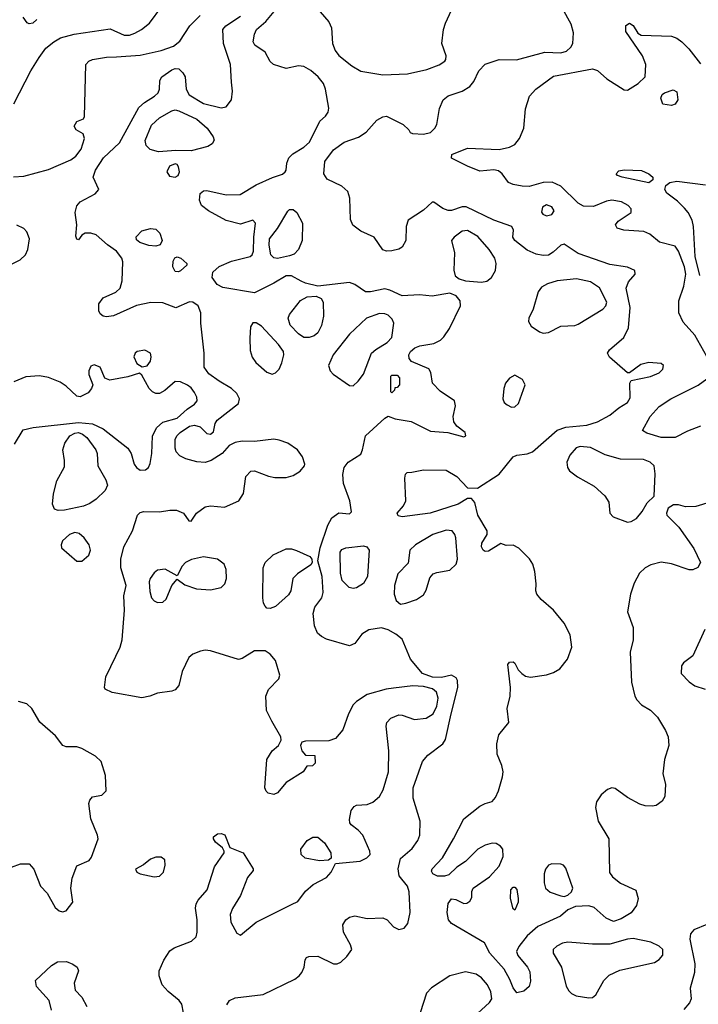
# Model space of a CAD drawing. Extents: x 1173029 to 1307123, y 522559 to 678521.
# Tile 441 of 623: x 1213831 to 1217687, y 615674 to 621271. Entities that reach past the tile are written whole.
import ezdxf

# ---------------------------------------------------------------- set-up
doc = ezdxf.new("R2010")
doc.units = 0

msp = doc.modelspace()

# ---------------------------------------------------------------- linework, layer by layer
at = {"layer": '0CON10XD'}
for points in [[(1213798.3, 620791.7), (1213895, 620980), (1213941.9, 621055), (1213980.5, 621109.5), (1214025, 621145.7), (1214063.3, 621166.7), (1214141.5, 621188.5), (1214345, 621219.5), (1214425, 621183.6), (1214455, 621183.6), (1214486, 621194), (1214524, 621215), (1214568.7, 621251.3), (1214639.2, 621345)], [(1215431.1, 619785), (1215375, 619815.3), (1215345.4, 619815.4), (1215275, 619772.5), (1215165, 619718.6), (1214985, 619748.9), (1214954, 619765), (1214924, 619805), (1214929.2, 619835), (1214965, 619868.2), (1215035, 619898.5), (1215140, 619925), (1215152.5, 619935), (1215159.1, 619955), (1215160.5, 620035), (1215170.8, 620115), (1215155, 620131.2), (1215085, 620108.8), (1215005, 620128.6), (1214904.3, 620185), (1214864.4, 620215), (1214853.1, 620245), (1214857, 620283), (1214875, 620298.1), (1214895, 620300), (1215005, 620274.4), (1215083.2, 620276.8), (1215175, 620331.4), (1215267, 620373), (1215325, 620392), (1215340, 620405), (1215345.8, 620415), (1215348.1, 620455), (1215361.1, 620485), (1215382.1, 620507.9), (1215445, 620546.8), (1215477.1, 620575), (1215535.6, 620694.4), (1215568, 620722), (1215584.2, 620745), (1215586.8, 620766.8), (1215569.2, 620875), (1215557, 620907), (1215527.5, 620945), (1215485, 620981.8), (1215444.6, 621004.6), (1215415, 621008.1), (1215345, 620992.9), (1215273.8, 621015), (1215255, 621033.8), (1215225.6, 621085.6), (1215168, 621125), (1215157.1, 621145), (1215165, 621187.5), (1215177.1, 621215), (1215229.6, 621260.4), (1215305, 621350.4)], [(1216296, 616615), (1216355, 616729.2), (1216445, 616800), (1216475, 616815.8), (1216515, 616826.2), (1216535, 616850), (1216551.7, 616888.3), (1216575, 616966.7), (1216577.7, 616995), (1216570.9, 617030.9), (1216544, 617095), (1216542.5, 617155), (1216554.3, 617205.7), (1216610, 617275), (1216600, 617355), (1216618, 617425), (1216620, 617475), (1216603.9, 617606.1), (1216615, 617618), (1216635, 617620), (1216645, 617613.3), (1216664, 617575), (1216683.6, 617553.6), (1216705, 617540), (1216733.7, 617533.7), (1216825, 617546.5), (1216865, 617559.4), (1216899.8, 617580.2), (1216943.2, 617636.8), (1216968.2, 617705), (1216959.1, 617775), (1216925, 617840), (1216864.5, 617915), (1216794.3, 617975), (1216770, 618005), (1216763.1, 618025), (1216765.6, 618065), (1216757.8, 618135), (1216746.9, 618175), (1216727, 618207), (1216667, 618267), (1216635, 618282.9), (1216595, 618282), (1216565, 618292.5), (1216495, 618250), (1216475, 618248.6), (1216464.3, 618255), (1216455.6, 618275), (1216456.9, 618295), (1216486.7, 618345), (1216486.7, 618365), (1216434.5, 618455), (1216417, 618527), (1216398.3, 618548.3), (1216375, 618550), (1216323.3, 618516.7), (1216163.3, 618465), (1216004.1, 618444.1), (1215980.7, 618450.7), (1215976.7, 618465), (1216012.3, 618507.7), (1216024.3, 618535.7), (1216018.8, 618665), (1216023, 618687), (1216033.6, 618696.4), (1216059.3, 618699.3), (1216125, 618712.9), (1216255, 618709.4), (1216314, 618674), (1216375, 618610), (1216431.7, 618608.3), (1216555, 618687.1), (1216635, 618785.7), (1216655, 618795.6), (1216715, 618802.5), (1216745, 618813.8), (1216885, 618937.3), (1216935, 618955.4), (1217053.3, 618966.7), (1217115, 618985.3), (1217185, 619022.3), (1217235, 619063.8), (1217285, 619094.5), (1217298.9, 619121.1), (1217297.5, 619205), (1217305, 619220), (1217415, 619241.9), (1217465, 619262.9), (1217485.8, 619285), (1217488.8, 619305), (1217475, 619316), (1217405, 619321.8), (1217360.2, 619309.8), (1217295, 619262.5), (1217285, 619262.5), (1217182.4, 619352.4), (1217170, 619375), (1217181.9, 619395), (1217264.3, 619465), (1217290.3, 619519.7), (1217300, 619635), (1217276.9, 619745), (1217290, 619780), (1217328, 619825), (1217326.7, 619845), (1217285, 619863.3), (1217185, 619878.2), (1217005, 619941.5), (1216925, 619994.3), (1216905, 619988.6), (1216861.7, 619948.3), (1216835, 619932.2), (1216805, 619930.5), (1216765, 619938.2), (1216715, 619961.2), (1216644.4, 620015), (1216633.1, 620035), (1216636, 620075), (1216626.7, 620095), (1216525, 620130.8), (1216367.2, 620207.2), (1216345, 620207.3), (1216285, 620186.4), (1216265, 620185.5), (1216235, 620196.9), (1216185, 620232.5), (1216175, 620232.5), (1216125, 620187.5), (1216038.6, 620131.4), (1216027.8, 620095), (1216024.2, 620015), (1216005, 619978.5), (1215985, 619966.5), (1215945, 619956.7), (1215915, 619955.7), (1215895, 619962), (1215844.3, 620035), (1215768.8, 620068.8), (1215723.4, 620103.4), (1215711.5, 620135), (1215706.8, 620256.8), (1215696, 620295), (1215662, 620325), (1215578.8, 620365), (1215559.2, 620395), (1215565.7, 620465), (1215615, 620530), (1215675.3, 620574.7), (1215756.9, 620603.1), (1215799.1, 620630.9), (1215860.7, 620699.3), (1215895, 620718.6), (1215915, 620721.4), (1216010, 620675), (1216042.5, 620645), (1216050, 620630), (1216063, 620623), (1216125, 620620), (1216165, 620630), (1216190.8, 620655), (1216200.8, 620675), (1216215.8, 620765), (1216238, 620815), (1216265, 620838.6), (1216345, 620864.4), (1216388.9, 620891.1), (1216410.7, 620919.3), (1216439.8, 620980.2), (1216475, 621017.5), (1216555, 621044.3), (1216653.2, 621043.2), (1216815, 621085.3), (1216905, 621081.9), (1216938.2, 621091.8), (1216963.1, 621115), (1216974.6, 621135), (1216978.5, 621195), (1216965.3, 621245.3), (1216915.5, 621335)], [(1213795, 620377.9), (1213855, 620381.5), (1213995, 620419.5), (1214121.2, 620475), (1214150, 620495), (1214179.6, 620535), (1214200, 620595), (1214192, 620622), (1214152, 620645), (1214140.8, 620665), (1214155, 620691.2), (1214193, 620707), (1214198.8, 620721.2), (1214206, 621015), (1214224, 621035), (1214245.5, 621044.5), (1214325, 621057.7), (1214381.3, 621058.7), (1214515, 621068.9), (1214635, 621094.7), (1214705, 621119.3), (1214741.9, 621148.1), (1214797.1, 621235), (1214856.9, 621295)], [(1213927.6, 621272.4), (1213905, 621250.6), (1213885, 621247.8), (1213873.7, 621253.7), (1213850, 621285)], [(1215034.3, 620915.7), (1215028.5, 621015), (1214990, 621135), (1214985.5, 621215), (1215001.8, 621235), (1215085, 621291.3)], [(1215539.1, 621315), (1215587.9, 621257.9), (1215603.1, 621225), (1215608.8, 621135), (1215623.2, 621095), (1215645, 621066.7), (1215717.7, 621007.7), (1215768.8, 620978.8), (1215895, 620957.3), (1216035, 620963.8), (1216145, 620987.8), (1216215, 621014.2), (1216246.7, 621035), (1216253.3, 621045), (1216253.8, 621065), (1216229.2, 621135), (1216240, 621215), (1216249.8, 621250.2), (1216285.4, 621324.6)], [(1217770, 619295), (1217666.8, 619476.8), (1217600.8, 619550.8), (1217577.1, 619605), (1217577, 619673), (1217604.3, 619755.7), (1217615.7, 619825), (1217609, 619865), (1217575, 619955.6), (1217555, 619983.5), (1217467, 620007), (1217410.7, 620050.7), (1217377.4, 620067.4), (1217264.3, 620074.3), (1217226.1, 620086.1), (1217216.7, 620105), (1217231.2, 620125), (1217306, 620175), (1217305.7, 620195), (1217289.2, 620215), (1217251.2, 620235), (1217195, 620244.6), (1217165, 620239.6), (1217092.1, 620207.9), (1217035, 620211.1), (1217005, 620228.2), (1216905, 620324.4), (1216856.4, 620346.4), (1216805, 620345.3), (1216725, 620322.2), (1216685.3, 620325.3), (1216635, 620333.8), (1216609.2, 620345), (1216572.2, 620395), (1216550.8, 620410.8), (1216525, 620416.4), (1216445, 620410.5), (1216375, 620438.1), (1216285, 620483.8), (1216286.7, 620505), (1216375, 620540.8), (1216555, 620533.1), (1216615, 620545.5), (1216645, 620560.6), (1216671.4, 620595), (1216696, 620655), (1216704.1, 620764.1), (1216728, 620835), (1216764, 620875), (1216865, 620948.9), (1217085, 620990.8), (1217115, 620982), (1217168, 620935), (1217265, 620871.4), (1217285, 620869.4), (1217345, 620908.2), (1217385.5, 620945), (1217388.9, 621015), (1217370.6, 621065), (1217275, 621203.3), (1217275, 621236.7), (1217295, 621251.2), (1217317.6, 621237.6), (1217344.2, 621194.2), (1217362.7, 621182.7), (1217535, 621177.9), (1217565, 621166.2), (1217593.5, 621145), (1217633.6, 621105), (1217698.9, 621018.9)], [(1214761.4, 615625), (1214752, 615675), (1214738, 615695), (1214675, 615747.3), (1214641.1, 615785), (1214624.1, 615835.9), (1214624, 615865), (1214649.5, 615925), (1214685, 615978.9), (1214709.2, 615995), (1214807.5, 616032.5), (1214833.1, 616056.9), (1214839.5, 616085), (1214840, 616155), (1214829.7, 616219.7), (1214834.4, 616245), (1214844.7, 616265.3), (1214895.5, 616325), (1214938.5, 616455), (1214992, 616535), (1214993.8, 616545), (1214984.1, 616564.1), (1214944, 616595), (1214932, 616615), (1214933.1, 616626.9), (1214955, 616642.5), (1214975, 616645.7), (1214997, 616637), (1215026, 616566), (1215100, 616535), (1215157.5, 616445), (1215157.5, 616435), (1215124.5, 616395.5), (1215085, 616292.5), (1215040.6, 616219.4), (1215026.6, 616185), (1215030.9, 616140.9), (1215065, 616078.5), (1215085, 616067.5), (1215175, 616141.8), (1215375, 616242.2), (1215411.9, 616258.1), (1215455, 616316.7), (1215498.8, 616355), (1215575, 616395.7), (1215600, 616425), (1215626.2, 616473.8), (1215765, 616488.6), (1215804.1, 616505.9), (1215822.5, 616525), (1215821.2, 616545), (1215780, 616635), (1215754.7, 616664.7), (1215714, 616695), (1215706, 616705), (1215704.3, 616725), (1215714.6, 616775.4), (1215730.7, 616799.3), (1215745, 616805.7), (1215805, 616810), (1215837.4, 616822.6), (1215875, 616856), (1215896.9, 616893.1), (1215926.2, 616995), (1215927.9, 617115), (1215913.5, 617255), (1215917.8, 617275), (1215939.6, 617300.4), (1215985, 617319.1), (1216005, 617318.5), (1216075, 617292.4), (1216139.7, 617300.3), (1216180, 617325), (1216201.7, 617368.3), (1216208.1, 617415), (1216199, 617449), (1216176.4, 617466.4), (1216125, 617480), (1216065.2, 617484.8), (1215955, 617471.2), (1215912.5, 617465), (1215805, 617434.3), (1215743.9, 617396.1), (1215725, 617377.1), (1215698.5, 617325), (1215666.8, 617235), (1215625, 617184.2), (1215587.7, 617172.3), (1215455, 617170), (1215435, 617163.3), (1215426.2, 617145), (1215433.9, 617113.9), (1215455, 617090), (1215508.3, 617088.3), (1215510, 617045), (1215495, 617030), (1215461.7, 617028.3), (1215442.5, 616995), (1215345.5, 616934.5), (1215295, 616875.7), (1215275, 616866.9), (1215243.7, 616873.7), (1215231.4, 616885), (1215223.1, 616905), (1215234.6, 617065.4), (1215265, 617114), (1215302, 617145), (1215316, 617175), (1215314, 617195), (1215263.8, 617283.8), (1215233.6, 617345), (1215229.4, 617425), (1215245, 617463.8), (1215303.3, 617525), (1215310, 617545), (1215285, 617628.8), (1215255, 617664), (1215225, 617682.5), (1215165, 617683.1), (1215095, 617640), (1215075, 617634.5), (1214915, 617683.6), (1214885, 617687.5), (1214858, 617682), (1214815, 617664.3), (1214792.9, 617645), (1214754.6, 617565), (1214734.5, 617485.5), (1214715, 617462.5), (1214695, 617453.3), (1214615, 617443.5), (1214571.2, 617425), (1214525, 617415.4), (1214357.1, 617447.1), (1214317.5, 617465), (1214312.5, 617475), (1214321.4, 617535), (1214376.7, 617653.3), (1214402.2, 617705), (1214413.1, 617745), (1214427.1, 617915), (1214422.5, 617995), (1214436, 618055), (1214405.4, 618155.4), (1214405.3, 618204.7), (1214422.1, 618275), (1214472.5, 618365), (1214500, 618455), (1214515, 618468.6), (1214535.5, 618474.5), (1214625, 618472.9), (1214685, 618482.9), (1214722.2, 618482.2), (1214762.5, 618465), (1214793, 618423), (1214805, 618421.2), (1214835.7, 618465), (1214885, 618501.1), (1214915, 618507.5), (1214995, 618500.4), (1215077.1, 618535), (1215102.6, 618577.4), (1215115.7, 618675), (1215145, 618704.3), (1215165, 618706.9), (1215245, 618675.4), (1215281.5, 618668.5), (1215345, 618669.1), (1215385, 618679.4), (1215424, 618705), (1215450, 618735), (1215452, 618745), (1215438, 618785), (1215410, 618825), (1215353.9, 618863.9), (1215305, 618880.8), (1215275, 618885.4), (1215165, 618872.2), (1215095, 618874.6), (1215055, 618867.8), (1215020.5, 618849.5), (1214981.2, 618805), (1214918.8, 618765), (1214885, 618753.5), (1214837.4, 618757.4), (1214775, 618773.8), (1214741.7, 618791.7), (1214720.4, 618815), (1214714.6, 618835), (1214714.6, 618885), (1214723.1, 618905), (1214743.8, 618925), (1214795, 618960.8), (1214825, 618966.1), (1214856.2, 618956.2), (1214895, 618918.8), (1214915.9, 618914.1), (1214931.7, 618928.3), (1214941.2, 618975), (1214953.8, 618995), (1215075, 619088.8), (1215080, 619115), (1215065, 619146.2), (1215033.8, 619175), (1214965.3, 619215.3), (1214905, 619257.5), (1214879.6, 619295), (1214879.1, 619375), (1214860, 619545), (1214860, 619605), (1214846, 619645), (1214815, 619664.4), (1214795, 619667.1), (1214717.7, 619632.3), (1214645, 619661.8), (1214576.1, 619663.9), (1214494.6, 619645.4), (1214365, 619587.5), (1214325, 619580.8), (1214305.6, 619585.6), (1214288.6, 619598.6), (1214280, 619615), (1214280, 619655), (1214305, 619689.1), (1214377.7, 619722.3), (1214402.5, 619745), (1214413, 619787), (1214416.6, 619893.4), (1214411.5, 619915), (1214381.2, 619955), (1214330.2, 619990.2), (1214265, 620047.5), (1214235, 620057.8), (1214202.9, 620057.1), (1214184.1, 620045.9), (1214165, 620020), (1214155, 620022.5), (1214150.7, 620039.3), (1214155.9, 620104.1), (1214146.4, 620175), (1214155, 620212.5), (1214175, 620236.2), (1214259.4, 620280.6), (1214280.6, 620305), (1214248.9, 620375), (1214262.7, 620415), (1214307.9, 620485), (1214399, 620571), (1214507.9, 620772.1), (1214539.4, 620800.6), (1214597.5, 620835), (1214617.1, 620855), (1214625.7, 620875), (1214628.1, 620925), (1214639.4, 620945), (1214695, 620986.4), (1214715, 620993.5), (1214735, 620990.6), (1214758.5, 620968.5), (1214771.8, 620945), (1214777.1, 620875), (1214794.3, 620844.3), (1214875, 620793.9), (1214975, 620770), (1215005, 620775.8), (1215034.4, 620815), (1215040.6, 620865), (1215034.3, 620915.7)], [(1217535, 620783.8), (1217485, 620790), (1217474.2, 620825), (1217482, 620845), (1217495, 620855.8), (1217545, 620872), (1217565, 620860), (1217570, 620815), (1217555, 620790), (1217535, 620783.8)], [(1214620.4, 620520.4), (1214572.1, 620532.1), (1214550, 620555), (1214544.3, 620584.3), (1214579.1, 620670.9), (1214625, 620713.3), (1214695, 620752.4), (1214715, 620757.6), (1214735, 620753.5), (1214837.7, 620705), (1214897.1, 620655), (1214930.9, 620605), (1214936.4, 620585), (1214925.5, 620565), (1214900.7, 620549.3), (1214805, 620524.5), (1214717.7, 620527.7), (1214620.4, 620520.4)], [(1214715, 620374.6), (1214731.4, 620385), (1214738.9, 620405), (1214734.3, 620435), (1214726.7, 620446.7), (1214715, 620451.4), (1214682.8, 620437.2), (1214667.5, 620405), (1214681.4, 620381.4), (1214715, 620374.6)], [(1217405, 620344), (1217254.6, 620374.6), (1217227.5, 620385), (1217220, 620395), (1217235, 620411.2), (1217265, 620417.5), (1217365, 620413.3), (1217405.8, 620395), (1217428.8, 620375), (1217428.8, 620361.2), (1217405, 620344)], [(1217696, 619816), (1217668.3, 619925), (1217659.1, 620095), (1217651.4, 620131.4), (1217629.4, 620175), (1217609.1, 620199.1), (1217568.6, 620238.6), (1217507.5, 620285), (1217497.5, 620305), (1217502.7, 620327.3), (1217525.7, 620344.3), (1217565, 620352.9), (1217727.8, 620332.2)], [(1216825, 620156), (1216855, 620164.2), (1216867.5, 620185), (1216855, 620207.5), (1216825, 620217.8), (1216802.5, 620205), (1216796.1, 620176.1), (1216804.4, 620164.4), (1216825, 620156)], [(1215295, 619913.9), (1215275, 619916.4), (1215258.2, 619935), (1215248.2, 619988.2), (1215251.1, 620025), (1215296.3, 620083.7), (1215355, 620182.5), (1215365, 620191.1), (1215385, 620191.4), (1215405.5, 620175.5), (1215438.1, 620115), (1215436.5, 620015), (1215414.4, 619965), (1215391.5, 619938.5), (1215365, 619927.5), (1215295, 619913.9)], [(1213785, 619881.2), (1213833.6, 619905), (1213863.8, 619935), (1213876.5, 619965), (1213887.1, 620025), (1213871.2, 620065), (1213854.1, 620084.1), (1213815, 620101.9)], [(1214605, 619983.5), (1214565, 619987.9), (1214514.2, 620005), (1214495, 620020), (1214492.8, 620037.2), (1214525, 620071.4), (1214575, 620084.2), (1214605, 620080), (1214627.3, 620057.3), (1214640.5, 620015), (1214628.8, 619991.2), (1214605, 619983.5)], [(1216455, 619778), (1216485, 619783.8), (1216511.2, 619805), (1216534.1, 619845.9), (1216539.2, 619885), (1216530.8, 619915), (1216498.2, 619965), (1216435, 620037.9), (1216375, 620071.8), (1216345, 620069.2), (1216299.5, 620035), (1216284.2, 620015), (1216300.9, 619945), (1216297.2, 619847.2), (1216305.4, 619815.4), (1216327.3, 619797.3), (1216365, 619786.2), (1216455, 619778)], [(1214733, 619837), (1214715, 619840), (1214702, 619865), (1214702.7, 619897.3), (1214712.7, 619917.3), (1214725, 619923.3), (1214747.5, 619915), (1214780, 619885), (1214780, 619875), (1214745, 619843.3), (1214733, 619837)], [(1215008, 615672), (1215022.5, 615695), (1215055, 615711.8), (1215215, 615729.6), (1215393.8, 615816.2), (1215419.2, 615835), (1215434.3, 615855), (1215447.1, 615885), (1215453.3, 615926.7), (1215460, 615940), (1215473.6, 615946.4), (1215525, 615947.1), (1215615, 615904.5), (1215635, 615903.6), (1215655, 615912.9), (1215689.6, 615945), (1215717.5, 615985), (1215711.3, 616011.3), (1215670, 616085), (1215667.1, 616125), (1215684.2, 616155), (1215705, 616169.4), (1215735, 616176.7), (1215805, 616162.5), (1215895, 616165.5), (1215919.2, 616155), (1215954.7, 616114.7), (1215985, 616098.8), (1216015, 616106.2), (1216036.5, 616133.5), (1216049.8, 616195), (1216044.1, 616314.1), (1216033.8, 616345), (1215987.6, 616405), (1215981.7, 616445), (1215995, 616502.2), (1216060.7, 616559.3), (1216092.5, 616605), (1216103.8, 616635), (1216106.7, 616715), (1216067.3, 616845), (1216067.5, 616905), (1216120, 617055), (1216150.5, 617089.5), (1216235, 617154.3), (1216251.4, 617178.6), (1216282.5, 617325), (1216320.8, 617475), (1216318, 617515), (1216310.5, 617530.5), (1216285, 617544.2), (1216227.4, 617532.6), (1216175.7, 617534.3), (1216120.6, 617555), (1216050.8, 617635), (1216005, 617748.8), (1215968.7, 617778.7), (1215925, 617802.5), (1215886.1, 617813.9), (1215815, 617802.5), (1215775, 617778), (1215735, 617724.2), (1215705, 617710.8), (1215575, 617750), (1215545, 617764.3), (1215523.4, 617783.4), (1215506.9, 617825), (1215499.2, 617895), (1215507.7, 617932.3), (1215547.1, 617985), (1215555.3, 618014.7), (1215550.6, 618105), (1215525.7, 618195), (1215537.8, 618267.8), (1215581.6, 618398.4), (1215605, 618438.6), (1215645, 618466.7), (1215705, 618462.5), (1215716.7, 618473.3), (1215707.5, 618535), (1215670.7, 618635), (1215666.7, 618685), (1215674.1, 618725.9), (1215696.5, 618755), (1215768.8, 618801.2), (1215779.2, 618825), (1215795.6, 618905), (1215905, 619006.2), (1215925, 619016.7), (1215965, 619002), (1216055, 618986), (1216165, 618931.1), (1216264.3, 618924.3), (1216355, 618898.8), (1216366.7, 618905), (1216362.5, 618925), (1216315, 618960), (1216298, 618985), (1216294.3, 619015), (1216306.7, 619075), (1216301.1, 619105), (1216219.8, 619159.8), (1216176, 619205), (1216167.5, 619265), (1216155, 619286.7), (1216057.7, 619327.7), (1216044.1, 619344.1), (1216042.5, 619365), (1216051.4, 619385), (1216076, 619405), (1216105, 619416.5), (1216185, 619430), (1216221.5, 619448.5), (1216241.9, 619468.1), (1216273.5, 619515), (1216336.2, 619645), (1216333.5, 619673.5), (1216310.4, 619700.4), (1216275, 619716.9), (1216175, 619700), (1216103.1, 619706.9), (1216005, 619701.8), (1215935, 619733.6), (1215905, 619740.4), (1215825, 619722.9), (1215795, 619723.3), (1215735, 619765.6), (1215705, 619777.5), (1215525, 619756.2), (1215455, 619773.3), (1215431.1, 619785)], [(1216805, 619489.4), (1216835, 619492.2), (1216905, 619527.7), (1216985, 619532.5), (1217005, 619540), (1217143.6, 619625), (1217162.1, 619645), (1217167.9, 619665), (1217125, 619747.3), (1217075, 619780.7), (1216995, 619798), (1216884.3, 619785.7), (1216830.6, 619769.4), (1216795, 619750), (1216776.2, 619723.8), (1216748.1, 619625), (1216724, 619575), (1216722, 619555), (1216737.9, 619527.9), (1216785, 619497.1), (1216805, 619489.4)], [(1215475, 619464.4), (1215445, 619464.4), (1215415, 619484.4), (1215368.1, 619535), (1215355.6, 619575), (1215364.3, 619595), (1215425.7, 619675), (1215464.6, 619695.4), (1215515, 619699.2), (1215543.3, 619685), (1215555.8, 619665), (1215558.1, 619585), (1215545, 619533.3), (1215525, 619491.2), (1215505, 619474.3), (1215475, 619464.4)], [(1215725, 619188.6), (1215755, 619215.5), (1215784.8, 619255.2), (1215830, 619375), (1215853.7, 619396.3), (1215919.1, 619435), (1215945.3, 619465), (1215956.8, 619545), (1215948, 619568), (1215925, 619590.7), (1215905, 619598.4), (1215875, 619599.7), (1215801.1, 619575), (1215705, 619482.7), (1215611.8, 619365), (1215586.5, 619305), (1215594.4, 619275), (1215611.9, 619255), (1215705, 619190.6), (1215725, 619188.6)], [(1215265, 619255.5), (1215285, 619262.5), (1215304.6, 619285), (1215320.6, 619319.4), (1215332.4, 619365), (1215330, 619385), (1215302, 619425), (1215205, 619527.8), (1215175, 619548.5), (1215155, 619546.9), (1215143.2, 619525), (1215139.3, 619460.7), (1215141, 619391), (1215151.5, 619351.5), (1215172.7, 619322.7), (1215235, 619266.4), (1215265, 619255.5)], [(1214527, 619297), (1214555, 619303.3), (1214575, 619330), (1214578.8, 619355), (1214573.8, 619375), (1214541.8, 619391.8), (1214499.2, 619385), (1214487.1, 619375), (1214480, 619355), (1214495.9, 619315.9), (1214527, 619297)], [(1213801.3, 618858.7), (1213851.2, 618938.8), (1213907.5, 618952.5), (1214165, 618981.3), (1214244.4, 618974.4), (1214304.8, 618944.8), (1214445.6, 618835), (1214463.5, 618805), (1214481.1, 618745), (1214495.4, 618725.4), (1214515, 618710.6), (1214545, 618712), (1214562, 618725), (1214571.7, 618748.3), (1214582.1, 618805), (1214586.6, 618903.4), (1214608.3, 618951.7), (1214645, 618982.9), (1214725, 619005.3), (1214782.8, 619057.2), (1214824.4, 619085.6), (1214840, 619105), (1214837.9, 619125), (1214825, 619151.4), (1214805, 619178.9), (1214785, 619193.3), (1214745, 619211.4), (1214715, 619214.2), (1214655, 619162.7), (1214625, 619146.7), (1214605, 619145.6), (1214585.4, 619155.4), (1214566.9, 619175), (1214525, 619250), (1214511.7, 619261.7), (1214445, 619240), (1214342.3, 619222.3), (1214315, 619232.5), (1214289.2, 619295), (1214255, 619308.2), (1214235, 619301.4), (1214223.5, 619275), (1214224.6, 619254.6), (1214246.1, 619196.1), (1214240, 619175), (1214220.3, 619149.7), (1214175, 619126.7), (1214155, 619131.5), (1214095, 619187.5), (1214060.8, 619210.8), (1213995, 619237.7), (1213943.3, 619246.7), (1213865, 619241.3), (1213798, 619212)], [(1215945, 619150), (1215940, 619155), (1215940, 619245), (1215945, 619250), (1215975, 619250), (1215990, 619235), (1215990, 619195), (1215975, 619180), (1215961.7, 619178.3), (1215960, 619165), (1215945, 619150)], [(1216625, 619068.5), (1216645, 619070), (1216665, 619090), (1216702.9, 619195), (1216688, 619225), (1216645, 619249.2), (1216615, 619234), (1216592, 619205), (1216582, 619175), (1216577.1, 619115), (1216584.3, 619095), (1216601.2, 619081.2), (1216625, 619068.5)], [(1217700.3, 618959.7), (1217625, 618931.8), (1217555, 618895.5), (1217475, 618896.4), (1217395, 618920), (1217370, 618935), (1217414.3, 619015), (1217465, 619071.9), (1217530, 619115), (1217686.8, 619193.2), (1217755.8, 619245)], [(1214050.3, 618480.3), (1214028, 618488), (1214016.9, 618516.9), (1214022.4, 618575), (1214041.2, 618648.8), (1214085, 618730), (1214086.2, 618765), (1214075.4, 618825), (1214086.9, 618863.1), (1214116.2, 618905), (1214145, 618921.2), (1214165, 618923.7), (1214188.5, 618915), (1214213.3, 618895), (1214263.6, 618825), (1214270.4, 618805), (1214275.4, 618735), (1214321.1, 618655), (1214329.4, 618625), (1214316.2, 618593.8), (1214265.8, 618545), (1214229.1, 618520.9), (1214194.3, 618505.7), (1214085, 618483.6), (1214050.3, 618480.3)], [(1217285, 618414.6), (1217305, 618417.5), (1217335, 618435.7), (1217368, 618475), (1217396.7, 618525), (1217437, 618563), (1217441.2, 618688.8), (1217435.4, 618735.4), (1217414.2, 618755), (1217375, 618770), (1217245, 618773.6), (1217157.4, 618797.4), (1217075, 618838.9), (1217015, 618845.6), (1216992.8, 618837.2), (1216957.1, 618795), (1216940, 618755), (1216942.9, 618725), (1216955.5, 618705.5), (1217001.4, 618671.4), (1217095, 618618.5), (1217155.5, 618565), (1217178.6, 618528.6), (1217184.5, 618465), (1217203.1, 618445), (1217285, 618414.6)], [(1217755, 618527.5), (1217672.7, 618502.7), (1217615, 618502), (1217575, 618513.8), (1217546.4, 618513.6), (1217516.1, 618493.9), (1217506.2, 618465), (1217508.8, 618455), (1217575.6, 618385.6), (1217661.4, 618265), (1217698.6, 618185), (1217683.4, 618156.6), (1217655, 618144.3), (1217635, 618143.1), (1217535, 618177.8), (1217475, 618187.5), (1217417.2, 618172.8), (1217385.3, 618154.7), (1217352.7, 618125), (1217322.3, 618067.7), (1217301.2, 618005), (1217284, 617905), (1217316.2, 617815), (1217316.2, 617745), (1217300, 617675), (1217307.5, 617505), (1217326.1, 617426.1), (1217336.7, 617405), (1217365, 617376.7), (1217415, 617346.2), (1217455.6, 617305.6), (1217501.3, 617231.3), (1217515.6, 617195), (1217519.4, 617145), (1217495.7, 617065), (1217486, 616985), (1217500, 616925), (1217496, 616855), (1217481.2, 616828.8), (1217447.5, 616805), (1217425, 616800), (1217385, 616802.5), (1217355, 616811.9), (1217285, 616849.5), (1217215, 616900), (1217195, 616905.4), (1217170.6, 616895), (1217135, 616864.4), (1217108.8, 616825), (1217102.6, 616792.6), (1217117.8, 616715), (1217178.5, 616615), (1217182.7, 616422.7), (1217198.8, 616398.8), (1217245, 616362.9), (1217332.3, 616322.3), (1217345.7, 616275), (1217335.6, 616235), (1217305, 616194.4), (1217249.3, 616160.7), (1217205, 616145.4), (1217162.8, 616162.8), (1217094.6, 616224.6), (1217065, 616233.1), (1216989.7, 616230.3), (1216945, 616211.2), (1216903.3, 616175), (1216775, 616116.7), (1216715, 616062.5), (1216666.7, 616003.3), (1216653.5, 615975), (1216662.3, 615952.3), (1216715.7, 615885), (1216729.3, 615859.3), (1216732.9, 615805), (1216725.8, 615775), (1216695, 615748), (1216655, 615740), (1216635, 615768), (1216615.2, 615815.2), (1216584.2, 615874.2), (1216502.7, 615965), (1216472.7, 616022.7), (1216285, 616132.9), (1216268.1, 616155), (1216260, 616195), (1216265, 616247.5), (1216285, 616273.8), (1216309.5, 616269.5), (1216355, 616246.2), (1216371.7, 616248.3), (1216389.5, 616260.5), (1216399.3, 616280.7), (1216400, 616315), (1216407.5, 616335), (1216500.9, 616399.1), (1216555, 616459.2), (1216578.2, 616515), (1216575.6, 616555), (1216562.8, 616572.8), (1216537.9, 616587.9), (1216515, 616590), (1216475, 616579.2), (1216434.4, 616555.6), (1216365, 616486.2), (1216315, 616453.3), (1216269.2, 616410.8), (1216245, 616402), (1216205, 616401.9), (1216178, 616415), (1216171.7, 616431.7), (1216174.3, 616445), (1216233.6, 616506.4), (1216296, 616615)], [(1215995, 617948.6), (1216025, 617954.4), (1216086.2, 617975), (1216125, 618001.4), (1216141.4, 618028.6), (1216162.2, 618097.8), (1216180, 618120), (1216200.8, 618129.2), (1216275, 618142.5), (1216311.2, 618175), (1216319.1, 618205), (1216309.5, 618325), (1216304.4, 618345), (1216288, 618365), (1216255, 618368.5), (1216178, 618345), (1216080.8, 618285), (1216048, 618255), (1216037.9, 618182.1), (1215978.9, 618121.1), (1215960.4, 618055), (1215959.4, 618005), (1215969.3, 617969.3), (1215995, 617948.6)], [(1214185, 618192.9), (1214223, 618227), (1214232.5, 618255), (1214225.8, 618285), (1214197.5, 618325), (1214169.8, 618349.8), (1214145, 618355.5), (1214114.6, 618345.4), (1214075, 618308.8), (1214065.8, 618285), (1214068.3, 618268.3), (1214155, 618193.3), (1214185, 618192.9)], [(1215255, 617924), (1215235, 617926.2), (1215225, 617936.7), (1215215.8, 617955), (1215211.9, 617985), (1215214.3, 618155), (1215226, 618185), (1215272, 618228), (1215345, 618263.1), (1215375, 618263.1), (1215404.4, 618254.4), (1215478.8, 618218.8), (1215491.2, 618205), (1215493.8, 618185), (1215485, 618172), (1215409.4, 618120.6), (1215382.5, 618095), (1215371.4, 618025), (1215359.3, 618000.7), (1215285, 617935.8), (1215255, 617924)], [(1215725, 618037.1), (1215702.6, 618042.6), (1215662.8, 618082.8), (1215654.6, 618124.6), (1215652.9, 618245), (1215660.9, 618259.1), (1215685, 618268.6), (1215785, 618280), (1215804.1, 618274.1), (1215816, 618255), (1215807.8, 618105), (1215785, 618066), (1215745, 618041.4), (1215725, 618037.1)], [(1214615, 617958.1), (1214645, 617960.8), (1214663.2, 617976.8), (1214695.6, 618054.4), (1214725, 618090), (1214768.8, 618058.8), (1214835.6, 618035.6), (1214915, 618029.4), (1214975, 618042.5), (1214996.2, 618063.8), (1215006.7, 618095), (1215004.4, 618145), (1214993.3, 618175), (1214954.7, 618204.7), (1214875, 618217.7), (1214807.8, 618202.2), (1214773.8, 618185), (1214754, 618165), (1214725, 618110), (1214657.9, 618147.9), (1214615, 618141.9), (1214595, 618126.9), (1214572.2, 618095), (1214567.5, 618075), (1214570.2, 618020.2), (1214580.6, 617985), (1214595, 617968.1), (1214615, 617958.1)], [(1217724.4, 617805), (1217655.6, 617654.4), (1217602.5, 617615), (1217591.7, 617598.3), (1217590, 617555), (1217635, 617506.7), (1217667.5, 617485), (1217725, 617466.2)], [(1213785, 616454.2), (1213835, 616472.5), (1213885, 616472), (1213911.3, 616441.3), (1213948.6, 616345), (1213986.6, 616306.6), (1214033.1, 616225), (1214055, 616205.4), (1214075, 616199.6), (1214095, 616205.5), (1214132.7, 616255), (1214121.1, 616335), (1214128.7, 616391.3), (1214155, 616462), (1214225, 616491.2), (1214239.7, 616510.3), (1214276, 616615), (1214273.8, 616635), (1214235, 616727.5), (1214224, 616815), (1214230, 616835), (1214245, 616853.3), (1214297, 616863), (1214321.7, 616888.3), (1214318, 616975), (1214294, 617055), (1214262, 617085), (1214185, 617127.5), (1214155, 617137.8), (1214095, 617138), (1214075.7, 617145.7), (1214035, 617199.4), (1213945, 617277.1), (1213899.4, 617355), (1213872.4, 617382.4), (1213825, 617395.6)], [(1215535, 616489.4), (1215452.5, 616505), (1215430, 616525), (1215428.8, 616555), (1215464.2, 616605.8), (1215495.9, 616624.1), (1215525, 616624.2), (1215562.4, 616592.4), (1215598, 616535), (1215600, 616505), (1215585, 616493.3), (1215535, 616489.4)], [(1214595, 616398.6), (1214625, 616402.9), (1214648.1, 616425), (1214658.1, 616465), (1214655.7, 616495.7), (1214635, 616510.8), (1214605, 616510.8), (1214575, 616500), (1214535, 616466.2), (1214488.3, 616441.7), (1214497.5, 616425), (1214515, 616416.2), (1214595, 616398.6)], [(1216925, 616286), (1216945, 616293.8), (1216967.3, 616312.7), (1216974, 616335), (1216935, 616447.5), (1216920, 616465), (1216905, 616471.4), (1216855, 616472.5), (1216835.6, 616464.4), (1216818.3, 616441.7), (1216811.5, 616415), (1216810.5, 616365), (1216817.8, 616335), (1216845, 616311.1), (1216905, 616290.8), (1216925, 616286)], [(1216645, 616210), (1216635, 616217.5), (1216620.6, 616275), (1216621.9, 616325), (1216635, 616340.8), (1216645, 616340.8), (1216655, 616326.2), (1216664.3, 616275), (1216664.2, 616255), (1216645, 616210)], [(1217735, 616126.9), (1217661.8, 616098.2), (1217641.9, 616075), (1217639.5, 616045), (1217667.1, 615905), (1217664.4, 615855), (1217641.1, 615765), (1217645.6, 615705), (1217637.8, 615682.2), (1217604.6, 615645.4)], [(1217065, 615710.6), (1217085, 615712.9), (1217105, 615728), (1217150.3, 615809.7), (1217179.7, 615840.3), (1217241.7, 615868.3), (1217438.8, 615911.2), (1217465, 615928.1), (1217485, 615954.2), (1217485.5, 615985), (1217464.7, 616004.7), (1217417.2, 616027.2), (1217317.4, 616047.4), (1217285, 616044.7), (1217185, 616015.2), (1217085, 616015.3), (1216945, 616026.7), (1216915, 616022), (1216882.2, 616005), (1216862.5, 615985), (1216861.8, 615965), (1216910.4, 615885), (1216936.5, 615776.5), (1216951.1, 615751.1), (1216965.5, 615735.5), (1216992.8, 615722.8), (1217065, 615710.6)], [(1214011.7, 615641.7), (1213998.8, 615695), (1213927.5, 615775), (1213921.2, 615808.8), (1214012.7, 615895), (1214045.2, 615914.8), (1214097.1, 615917.1), (1214132.8, 615902.8), (1214156.7, 615885), (1214164.4, 615864.4), (1214140, 615795), (1214145.7, 615755), (1214183.5, 615715), (1214212.4, 615662.4)], [(1216245, 615553.4), (1216295, 615553.9), (1216355, 615565.3), (1216388.6, 615581.4), (1216500, 615685), (1216513.5, 615705), (1216507.3, 615745), (1216489.6, 615785), (1216455, 615824.5), (1216425.3, 615845.3), (1216365, 615859.3), (1216275, 615836.8), (1216171.5, 615768.5), (1216143.1, 615736.9), (1216107.3, 615625), (1216117.1, 615597.1), (1216145.7, 615575.7), (1216182.3, 615562.3), (1216245, 615553.4)]]:
    msp.add_lwpolyline(points, dxfattribs=at)

doc.saveas('drawing.dxf')
